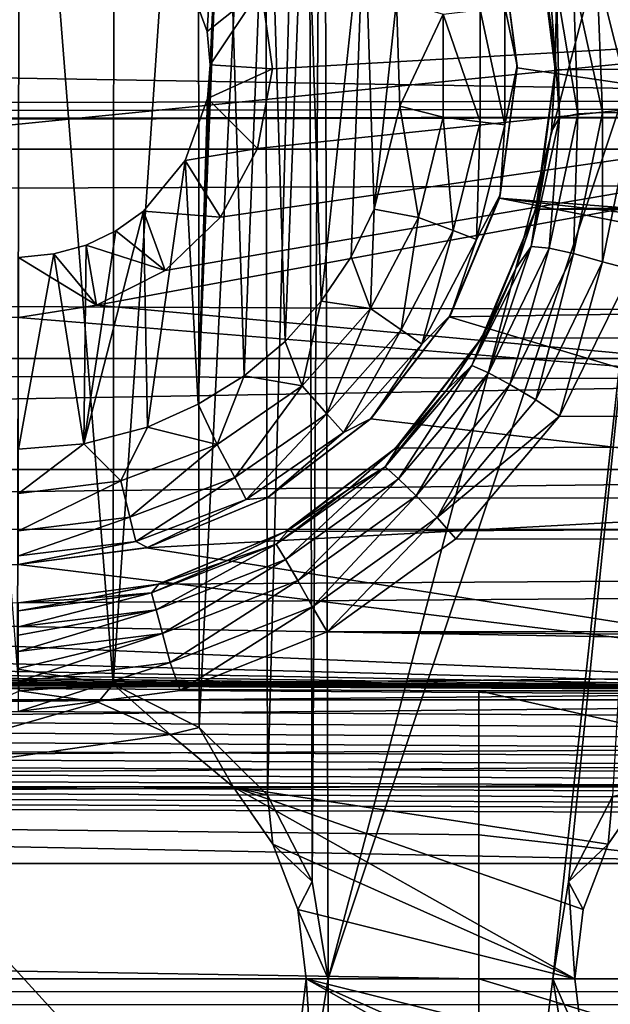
# Model space of a CAD drawing. Header units: metres. Extents: x -95 to 103, y -12 to 12.
# Tile 381 of 520: x -19.2 to -17.66, y -0.07 to 2.5. Entities that reach past the tile are written whole.
import ezdxf

# ---------------------------------------------------------------- set-up
doc = ezdxf.new("R2010")
doc.units = ezdxf.units.M
doc.layers.add('solid_P74500', color=7, linetype='CONTINUOUS')
doc.layers.add('solid_P74500_01', color=7, linetype='CONTINUOUS')

msp = doc.modelspace()

# ---------------------------------------------------------------- linework, layer by layer
at = {"layer": 'solid_P74500'}
for points in [[(-16.743658, 6.244919, -1.8), (-18.393276, 0, -1.8), (-18.405056, 4.65, -1.8)], [(-16.743658, 6.244919, -1.8), (-17.524773, 2.597686, -1.8), (-18.393276, 0, -1.8)], [(-18.434315, 0.253508, -1.8), (-18.445156, 4.401396, -1.8), (-18.405056, 4.65, -1.8)], [(-18.393276, 0, -1.8), (-18.434315, 0.253508, -1.8), (-18.405056, 4.65, -1.8)], [(-18.550743, 0.477996, -1.8), (-18.55798, 4.181844, -1.8), (-18.445156, 4.401396, -1.8)], [(-18.434315, 0.253508, -1.8), (-18.550743, 0.477996, -1.8), (-18.445156, 4.401396, -1.8)], [(-18.729462, 0.654936, -1.8), (-18.731745, 4.007948, -1.8), (-18.55798, 4.181844, -1.8)], [(-18.550743, 0.477996, -1.8), (-18.729462, 0.654936, -1.8), (-18.55798, 4.181844, -1.8)], [(-18.953402, 0.767877, -1.8), (-18.950832, 3.895406, -1.8), (-18.731745, 4.007948, -1.8)], [(-18.729462, 0.654936, -1.8), (-18.953402, 0.767877, -1.8), (-18.731745, 4.007948, -1.8)], [(-19.203154, 0.806697, -1.8), (-19.442997, 3.893337, -1.8), (-19.196892, 3.855084, -1.8)], [(-18.953402, 0.767877, -1.8), (-19.196892, 3.855084, -1.8), (-18.950832, 3.895406, -1.8)], [(-18.953402, 0.767877, -1.8), (-19.203154, 0.806697, -1.8), (-19.196892, 3.855084, -1.8)], [(-8.2, 2.162539, 9.147798), (-90.699997, 2.162539, 9.147798), (-90.699997, 3.55, 8.703878)], [(-16.67, 3.05, 8.891428), (-8.2, 2.162539, 9.147798), (-90.699997, 3.55, 8.703878)], [(-16.950249, 3.457469, 2), (-22.322382, 2.252624, 2), (-22.454512, 1.91126, 2)], [(-21.049751, 2.042531, 2), (-16.950249, 3.457469, 2), (-22.454512, 1.91126, 2)], [(-16.950249, 3.457469, 2), (-22.111977, 2.551388, 2), (-22.322382, 2.252624, 2)], [(-21.049751, 2.042531, 2), (-16.950249, 2.452482, 2), (-16.950249, 3.457469, 2)], [(-18.077389, 3.035549, -9.423113), (-13, 3.260108, -9.347817), (-13, 1.65327, -9.760979)], [(-18.663015, 3.223215, -13), (-18.708231, 2.469405, -13), (-18.767344, 2.63014, -13)], [(-18.663015, 3.223215, -13), (-18.731501, 1.497416, -13), (-18.70072, 2.382048, -13)], [(-18.663015, 3.223215, -13), (-18.611973, 1.571459, -13), (-18.731501, 1.497416, -13)], [(-18.663015, 3.223215, -13), (-18.70072, 2.382048, -13), (-18.708231, 2.469405, -13)], [(-18.663015, 3.223215, -13), (-18.550756, 3.140564, -13), (-18.611973, 1.571459, -13)], [(-18.550756, 3.140564, -13), (-18.505365, 1.660704, -13), (-18.611973, 1.571459, -13)], [(-18.550756, 3.140564, -13), (-18.451893, 3.04319, -13), (-18.505365, 1.660704, -13)], [(89.300003, 2.55, 12.237136), (-94.018356, 3.057308, 12.120349), (-94.018356, 2.100752, 12.322209)], [(-18.451893, 3.04319, -13), (-18.411119, 1.76597, -13), (-18.505365, 1.660704, -13)], [(-18.451893, 3.04319, -13), (-18.298901, 2.813346, -13), (-18.411119, 1.76597, -13)], [(-17.944427, 2.716955, -9.52008), (-18.077389, 3.035549, -9.423113), (-13, 1.65327, -9.760979)], [(-90.699997, 2.917726, 11.123708), (89.300003, 2.45, 11.235991), (-92.5, 1.797969, 11.358385)], [(-90.699997, 1.617044, 10.880484), (-13, 1.617046, 10.880494), (-13, 2.910733, 10.607904)], [(-90.699997, 1.617044, 10.880484), (-13, 2.910733, 10.607904), (-90.699997, 2.910733, 10.607904)], [(-18.298901, 2.813346, -13), (-18.33312, 1.881509, -13), (-18.411119, 1.76597, -13)], [(-18.298901, 2.813346, -13), (-18.272678, 2.00642, -13), (-18.33312, 1.881509, -13)], [(-18.298901, 2.813346, -13), (-18.214642, 2.550327, -13), (-18.272678, 2.00642, -13)], [(-17.800093, 2.396032, -11.96127), (-17.80077, 2.369275, -11.25329), (-17.846212, 2.735547, -11.169906)], [(-17.800093, 2.396032, -11.96127), (-17.846212, 2.735547, -11.169906), (-17.814806, 2.58307, -11.913528)], [(-17.900013, 2.374377, -9.610716), (-17.944427, 2.716955, -9.52008), (-13, 1.65327, -9.760979)], [(-17.944296, 2.716465, -12.7), (-17.944427, 2.716955, -9.52008), (-17.900013, 2.374377, -9.610716)], [(-17.944296, 2.716465, -12.7), (-17.900013, 2.374377, -9.610716), (-17.9, 2.38, -12.7)], [(-17.944296, 2.716465, -12.7), (-17.9, 2.38, -12.7), (-17.932058, 2.533956, -12.814588)], [(-17.692802, 2.628927, -12.159114), (-17.616049, 2.64741, -12.197927), (-17.598627, 2.256756, -12.280824)], [(-18.767344, 2.63014, -13), (-18.708231, 2.469405, -13), (-18.567865, 2.582519, -8.307863)], [(-17.692802, 2.628927, -12.159114), (-17.677441, 2.258194, -12.241754), (-17.754227, 2.607949, -12.099682)], [(-17.692802, 2.628927, -12.159114), (-17.598627, 2.256756, -12.280824), (-17.677441, 2.258194, -12.241754)], [(-18.996643, 1.756095, -8.520923), (-14.325, 1.327031, -8.597901), (-14.325, 2.613256, -8.297881)], [(-18.817497, 1.845929, -8.501914), (-18.996643, 1.756095, -8.520923), (-14.325, 2.613256, -8.297881)], [(-18.673595, 1.985125, -8.470494), (-18.817497, 1.845929, -8.501914), (-14.325, 2.613256, -8.297881)], [(-18.577015, 2.164172, -8.426527), (-18.673595, 1.985125, -8.470494), (-14.325, 2.613256, -8.297881)], [(-18.538473, 2.371784, -8.370462), (-18.577015, 2.164172, -8.426527), (-14.325, 2.613256, -8.297881)], [(-18.567865, 2.582519, -8.307863), (-18.538473, 2.371784, -8.370462), (-14.325, 2.613256, -8.297881)], [(-18.393276, 0, -1.8), (-17.524773, 2.597686, -1.8), (-17.806725, 0, -1.8)], [(-17.524773, 2.597686, -1.8), (-17.534908, 2.5, -1.8), (-17.806725, 0, -1.8)], [(-17.754227, 2.607949, -12.099682), (-17.741875, 2.254269, -12.181929), (-17.797775, 2.584173, -12.016713)], [(-17.677441, 2.258194, -12.241754), (-17.741875, 2.254269, -12.181929), (-17.754227, 2.607949, -12.099682)], [(-18.708231, 2.469405, -13), (-18.70072, 2.382048, -13), (-18.567865, 2.582519, -8.307863)], [(-18.70072, 2.382048, -13), (-18.538473, 2.371784, -8.370462), (-18.567865, 2.582519, -8.307863)], [(-17.797775, 2.584173, -12.016713), (-17.800093, 2.396032, -11.96127), (-17.814806, 2.58307, -11.913528)], [(-17.797775, 2.584173, -12.016713), (-17.789515, 2.244179, -12.098412), (-17.800093, 2.396032, -11.96127)], [(-17.741875, 2.254269, -12.181929), (-17.789515, 2.244179, -12.098412), (-17.797775, 2.584173, -12.016713)], [(89.300003, 2.500021, 12.247444), (89.300003, 2.55, 12.237136), (-94.018356, 2.100752, 12.322209)], [(-18.214642, 2.550327, -13), (-18.205721, 2.274285, -13), (-18.272678, 2.00642, -13)], [(-18.093323, 2.514375, -12.977164), (-18.205721, 2.274285, -13), (-18.214642, 2.550327, -13)], [(-17.996624, 2.526116, -12.912048), (-17.996624, 2.233884, -12.912048), (-18.093323, 2.514375, -12.977164)], [(-17.932058, 2.533956, -12.814588), (-17.932058, 2.226044, -12.814588), (-17.996624, 2.526116, -12.912048)], [(-17.932058, 2.226044, -12.814588), (-17.996624, 2.233884, -12.912048), (-17.996624, 2.526116, -12.912048)], [(-17.9, 2.38, -12.7), (-17.932058, 2.226044, -12.814588), (-17.932058, 2.533956, -12.814588)], [(89.300003, 2.45, 12.257548), (89.300003, 2.500021, 12.247444), (-94.018356, 2.100752, 12.322209)], [(-18.093323, 2.514375, -12.977164), (-18.093323, 2.245625, -12.977164), (-18.205721, 2.274285, -13)], [(-17.996624, 2.233884, -12.912048), (-18.093323, 2.245625, -12.977164), (-18.093323, 2.514375, -12.977164)], [(-17.534908, 2.5, -1.8), (-17.766031, 0.252288, -1.8), (-17.806725, 0, -1.8)], [(-17.534908, 2.5, -1.8), (-17.651535, 0.475095, -1.8), (-17.766031, 0.252288, -1.8)], [(92.5, 2.45, 12.257548), (89.300003, 2.45, 12.257548), (-94.018356, 2.100752, 12.322209)], [(92.5, 1.230983, 12.439234), (92.5, 2.45, 12.257548), (-94.018356, 2.100752, 12.322209)], [(-16.950249, 2.452482, 0.5), (-21.049751, 2.042531, 0.5), (-16.950249, -2.452482, 0.5)], [(-21.049751, 2.042531, 2), (-21.049751, 2.042531, 0.5), (-16.950249, 2.452482, 0.5)], [(-21.049751, 2.042531, 2), (-16.950249, 2.452482, 0.5), (-16.950249, 2.452482, 2)], [(-17.789515, 2.244179, -12.098412), (-17.810453, 2.209238, -12.004983), (-17.800093, 2.396032, -11.96127)], [(-17.810453, 2.209238, -12.004983), (-17.80077, 2.369275, -11.25329), (-17.800093, 2.396032, -11.96127)], [(-18.731501, 1.497416, -13), (-18.707512, 2.29461, -13), (-18.70072, 2.382048, -13)], [(-18.70072, 2.382048, -13), (-18.707512, 2.29461, -13), (-18.538473, 2.371784, -8.370462)], [(-18.707512, 2.29461, -13), (-18.577015, 2.164172, -8.426527), (-18.538473, 2.371784, -8.370462)], [(-17.946585, 2.035108, -9.688406), (-17.900013, 2.374377, -9.610716), (-13, 1.65327, -9.760979)], [(-17.944296, 2.043535, -12.7), (-17.900013, 2.374377, -9.610716), (-17.946585, 2.035108, -9.688406)], [(-17.9, 2.38, -12.7), (-17.900013, 2.374377, -9.610716), (-17.944296, 2.043535, -12.7)], [(-17.9, 2.38, -12.7), (-17.944296, 2.043535, -12.7), (-17.932058, 2.226044, -12.814588)], [(-17.845125, 2.027416, -12.042666), (-17.851046, 2.005872, -11.323713), (-17.80077, 2.369275, -11.25329)], [(-17.845125, 2.027416, -12.042666), (-17.80077, 2.369275, -11.25329), (-17.810453, 2.209238, -12.004983)], [(-18.707512, 2.29461, -13), (-18.765335, 2.133235, -13), (-18.577015, 2.164172, -8.426527)], [(-18.731501, 1.497416, -13), (-18.765335, 2.133235, -13), (-18.707512, 2.29461, -13)], [(-18.157639, 1.984685, -12.977164), (-18.272678, 2.00642, -13), (-18.205721, 2.274285, -13)], [(-18.093323, 2.245625, -12.977164), (-18.157639, 1.984685, -12.977164), (-18.205721, 2.274285, -13)], [(-18.066559, 1.950143, -12.912048), (-18.157639, 1.984685, -12.977164), (-18.093323, 2.245625, -12.977164)], [(-17.996624, 2.233884, -12.912048), (-18.066559, 1.950143, -12.912048), (-18.093323, 2.245625, -12.977164)], [(-18.005747, 1.92708, -12.814588), (-18.066559, 1.950143, -12.912048), (-17.996624, 2.233884, -12.912048)], [(-17.932058, 2.226044, -12.814588), (-18.005747, 1.92708, -12.814588), (-17.996624, 2.233884, -12.912048)], [(-17.816267, 1.903966, -12.24896), (-17.863764, 1.908708, -12.164896), (-17.789515, 2.244179, -12.098412)], [(-17.789515, 2.244179, -12.098412), (-17.863764, 1.908708, -12.164896), (-17.810453, 2.209238, -12.004983)], [(-17.753593, 1.89015, -12.309177), (-17.816267, 1.903966, -12.24896), (-17.741875, 2.254269, -12.181929)], [(-17.741875, 2.254269, -12.181929), (-17.816267, 1.903966, -12.24896), (-17.789515, 2.244179, -12.098412)], [(-17.677441, 2.258194, -12.241754), (-17.753593, 1.89015, -12.309177), (-17.741875, 2.254269, -12.181929)], [(-17.677441, 2.258194, -12.241754), (-17.677938, 1.868499, -12.348504), (-17.753593, 1.89015, -12.309177)], [(-17.677441, 2.258194, -12.241754), (-17.598627, 2.256756, -12.280824), (-17.677938, 1.868499, -12.348504)], [(-17.677938, 1.868499, -12.348504), (-17.598627, 2.256756, -12.280824), (-17.600763, 1.848754, -12.362529)], [(-17.944296, 2.043535, -12.7), (-18.005747, 1.92708, -12.814588), (-17.932058, 2.226044, -12.814588)], [(-17.863764, 1.908708, -12.164896), (-17.845125, 2.027416, -12.042666), (-17.810453, 2.209238, -12.004983)], [(-8.2, 0.726812, 9.37156), (-90.699997, 0.726812, 9.37156), (-90.699997, 2.162539, 9.147798)], [(-8.2, 0.726812, 9.37156), (-90.699997, 2.162539, 9.147798), (-8.2, 2.162539, 9.147798)], [(-18.765335, 2.133235, -13), (-18.673595, 1.985125, -8.470494), (-18.577015, 2.164172, -8.426527)], [(-18.765335, 2.133235, -13), (-18.874678, 2.000879, -13), (-18.673595, 1.985125, -8.470494)], [(-18.864315, 1.438026, -13), (-18.874678, 2.000879, -13), (-18.765335, 2.133235, -13)], [(-18.731501, 1.497416, -13), (-18.864315, 1.438026, -13), (-18.765335, 2.133235, -13)], [(92.5, 1.230983, 12.439234), (-94.018356, 2.100752, 12.322209), (-94.018356, 1.131346, 12.448697)], [(-21.049751, 2.042531, 0.5), (-21.049751, -2.042531, 0.5), (-16.950249, -2.452482, 0.5)], [(-16.5, 1.75, -9.744102), (-18.076982, 1.725148, -9.748512), (-17.946585, 2.035108, -9.688406)], [(-18.074167, 1.73, -12.7), (-17.946585, 2.035108, -9.688406), (-18.076982, 1.725148, -9.748512)], [(-17.944296, 2.043535, -12.7), (-17.946585, 2.035108, -9.688406), (-18.074167, 1.73, -12.7)], [(-17.944296, 2.043535, -12.7), (-18.074167, 1.73, -12.7), (-18.005747, 1.92708, -12.814588)], [(-15.499966, 1.749926, -9.744112), (-17.946585, 2.035108, -9.688406), (-13, 1.65327, -9.760979)], [(-15.499966, 1.749926, -9.744112), (-16.5, 1.75, -9.744102), (-17.946585, 2.035108, -9.688406)], [(-18.282534, 1.746719, -12.977164), (-18.33312, 1.881509, -13), (-18.272678, 2.00642, -13)], [(-18.157639, 1.984685, -12.977164), (-18.282534, 1.746719, -12.977164), (-18.272678, 2.00642, -13)], [(-17.982855, 1.688223, -12.102405), (-17.993353, 1.6701, -11.378082), (-17.851046, 2.005872, -11.323713)], [(-17.982855, 1.688223, -12.102405), (-17.851046, 2.005872, -11.323713), (-17.902889, 1.853215, -12.075004)], [(-17.863764, 1.908708, -12.164896), (-17.902889, 1.853215, -12.075004), (-17.845125, 2.027416, -12.042666)], [(-17.902889, 1.853215, -12.075004), (-17.851046, 2.005872, -11.323713), (-17.845125, 2.027416, -12.042666)], [(-19.029669, 1.394617, -13), (-18.946199, 1.949256, -13), (-18.874678, 2.000879, -13)], [(-18.864315, 1.438026, -13), (-19.029669, 1.394617, -13), (-18.874678, 2.000879, -13)], [(-18.874678, 2.000879, -13), (-18.946199, 1.949256, -13), (-18.817497, 1.845929, -8.501914)], [(-18.874678, 2.000879, -13), (-18.817497, 1.845929, -8.501914), (-18.673595, 1.985125, -8.470494)], [(-18.202366, 1.691383, -12.912048), (-18.282534, 1.746719, -12.977164), (-18.157639, 1.984685, -12.977164)], [(-18.066559, 1.950143, -12.912048), (-18.202366, 1.691383, -12.912048), (-18.157639, 1.984685, -12.977164)], [(-19.029669, 1.394617, -13), (-19.023687, 1.912484, -13), (-18.946199, 1.949256, -13)], [(-18.946199, 1.949256, -13), (-19.023687, 1.912484, -13), (-18.817497, 1.845929, -8.501914)], [(-18.14884, 1.654437, -12.814588), (-18.202366, 1.691383, -12.912048), (-18.066559, 1.950143, -12.912048)], [(-18.005747, 1.92708, -12.814588), (-18.14884, 1.654437, -12.814588), (-18.066559, 1.950143, -12.912048)], [(-18.074167, 1.73, -12.7), (-18.14884, 1.654437, -12.814588), (-18.005747, 1.92708, -12.814588)], [(-19.023687, 1.912484, -13), (-19.108171, 1.889518, -13), (-18.996643, 1.756095, -8.520923)], [(-19.029669, 1.394617, -13), (-19.108171, 1.889518, -13), (-19.023687, 1.912484, -13)], [(-19.023687, 1.912484, -13), (-18.996643, 1.756095, -8.520923), (-18.817497, 1.845929, -8.501914)], [(-17.974976, 1.579811, -12.298806), (-18.018017, 1.598689, -12.214326), (-17.863764, 1.908708, -12.164896)], [(-17.863764, 1.908708, -12.164896), (-18.018017, 1.598689, -12.214326), (-17.902889, 1.853215, -12.075004)], [(-17.816267, 1.903966, -12.24896), (-17.974976, 1.579811, -12.298806), (-17.863764, 1.908708, -12.164896)], [(-17.918827, 1.549303, -12.359322), (-17.974976, 1.579811, -12.298806), (-17.816267, 1.903966, -12.24896)], [(-17.753593, 1.89015, -12.309177), (-17.918827, 1.549303, -12.359322), (-17.816267, 1.903966, -12.24896)], [(-19.108171, 1.889518, -13), (-19.200001, 1.88, -13), (-18.996643, 1.756095, -8.520923)], [(-19.200001, 1.38, -13), (-19.200001, 1.88, -13), (-19.108171, 1.889518, -13)], [(-19.029669, 1.394617, -13), (-19.200001, 1.38, -13), (-19.108171, 1.889518, -13)], [(-19.200001, 1.88, -13), (-19.200001, 1.723817, -8.527512), (-18.996643, 1.756095, -8.520923)], [(-18.282534, 1.746719, -12.977164), (-18.411119, 1.76597, -13), (-18.33312, 1.881509, -13)], [(-17.753593, 1.89015, -12.309177), (-17.851477, 1.508794, -12.398843), (-17.918827, 1.549303, -12.359322)], [(-17.753593, 1.89015, -12.309177), (-17.677938, 1.868499, -12.348504), (-17.851477, 1.508794, -12.398843)], [(-18.018017, 1.598689, -12.214326), (-17.982855, 1.688223, -12.102405), (-17.902889, 1.853215, -12.075004)], [(-17.851477, 1.508794, -12.398843), (-17.677938, 1.868499, -12.348504), (-17.789724, 1.466333, -12.413697)], [(-17.677938, 1.868499, -12.348504), (-17.600763, 1.848754, -12.362529), (-17.789724, 1.466333, -12.413697)], [(-92.5, 1.797969, 11.358385), (-17, 0.3, 11.496086), (-90.699997, 0.3, 11.496086)], [(-92.5, 1.797969, 11.358385), (89.300003, 1.232091, 11.4338), (-17, 0.3, 11.496086)], [(-18.996643, 1.756095, -8.520923), (-19.200001, 1.723817, -8.527512), (-14.325, 1.327031, -8.597901)], [(-18.460747, 1.545556, -12.977164), (-18.505365, 1.660704, -13), (-18.411119, 1.76597, -13)], [(-18.282534, 1.746719, -12.977164), (-18.460747, 1.545556, -12.977164), (-18.411119, 1.76597, -13)], [(-18.396152, 1.472644, -12.912048), (-18.460747, 1.545556, -12.977164), (-18.282534, 1.746719, -12.977164)], [(-18.202366, 1.691383, -12.912048), (-18.396152, 1.472644, -12.912048), (-18.282534, 1.746719, -12.977164)], [(-16.5, 1.75, -9.744102), (-16.5, 1.251627, -9.820561), (-18.076982, 1.725148, -9.748512)], [(-19.200001, 1.723817, -8.527512), (-85.675003, 1.326951, -8.597916), (-14.325, 1.327031, -8.597901)], [(-16.5, 1.251627, -9.820561), (-18.282133, 1.459392, -9.79173), (-18.076982, 1.725148, -9.748512)], [(-18.280762, 1.460761, -12.7), (-18.076982, 1.725148, -9.748512), (-18.282133, 1.459392, -9.79173)], [(-18.074167, 1.73, -12.7), (-18.076982, 1.725148, -9.748512), (-18.280762, 1.460761, -12.7)], [(-18.074167, 1.73, -12.7), (-18.280762, 1.460761, -12.7), (-18.14884, 1.654437, -12.814588)], [(-18.353024, 1.423962, -12.814588), (-18.396152, 1.472644, -12.912048), (-18.202366, 1.691383, -12.912048)], [(-18.14884, 1.654437, -12.814588), (-18.353024, 1.423962, -12.814588), (-18.202366, 1.691383, -12.912048)], [(-18.204075, 1.396062, -12.142079), (-18.217285, 1.38336, -11.416493), (-17.993353, 1.6701, -11.378082)], [(-18.204075, 1.396062, -12.142079), (-17.993353, 1.6701, -11.378082), (-18.083858, 1.534879, -12.124618)], [(-18.018017, 1.598689, -12.214326), (-18.083858, 1.534879, -12.124618), (-17.982855, 1.688223, -12.102405)], [(-18.083858, 1.534879, -12.124618), (-17.993353, 1.6701, -11.378082), (-17.982855, 1.688223, -12.102405)], [(-18.460747, 1.545556, -12.977164), (-18.611973, 1.571459, -13), (-18.505365, 1.660704, -13)], [(-18.280762, 1.460761, -12.7), (-18.353024, 1.423962, -12.814588), (-18.14884, 1.654437, -12.814588)], [(-90.699997, 0.3, 10.995909), (-13, 0.3, 10.995909), (-13, 1.617046, 10.880494)], [(-90.699997, 1.617044, 10.880484), (-90.699997, 0.3, 10.995909), (-13, 1.617046, 10.880494)], [(-18.209122, 1.303384, -12.332254), (-18.244076, 1.334146, -12.24753), (-18.018017, 1.598689, -12.214326)], [(-18.018017, 1.598689, -12.214326), (-18.244076, 1.334146, -12.24753), (-18.083858, 1.534879, -12.124618)], [(-17.974976, 1.579811, -12.298806), (-18.209122, 1.303384, -12.332254), (-18.018017, 1.598689, -12.214326)], [(-18.681925, 1.392889, -12.977164), (-18.731501, 1.497416, -13), (-18.611973, 1.571459, -13)], [(-18.460747, 1.545556, -12.977164), (-18.681925, 1.392889, -12.977164), (-18.611973, 1.571459, -13)], [(-18.16361, 1.258754, -12.392944), (-18.209122, 1.303384, -12.332254), (-17.974976, 1.579811, -12.298806)], [(-17.918827, 1.549303, -12.359322), (-18.16361, 1.258754, -12.392944), (-17.974976, 1.579811, -12.298806)], [(-18.636656, 1.306637, -12.912048), (-18.681925, 1.392889, -12.977164), (-18.460747, 1.545556, -12.977164)], [(-18.396152, 1.472644, -12.912048), (-18.636656, 1.306637, -12.912048), (-18.460747, 1.545556, -12.977164)], [(-17.918827, 1.549303, -12.359322), (-18.109079, 1.202228, -12.43258), (-18.16361, 1.258754, -12.392944)], [(-17.918827, 1.549303, -12.359322), (-17.851477, 1.508794, -12.398843), (-18.109079, 1.202228, -12.43258)], [(-18.244076, 1.334146, -12.24753), (-18.204075, 1.396062, -12.142079), (-18.083858, 1.534879, -12.124618)], [(-18.681925, 1.392889, -12.977164), (-18.864315, 1.438026, -13), (-18.731501, 1.497416, -13)], [(-18.109079, 1.202228, -12.43258), (-17.851477, 1.508794, -12.398843), (-17.789724, 1.466333, -12.413697)], [(-18.60643, 1.249048, -12.814588), (-18.636656, 1.306637, -12.912048), (-18.396152, 1.472644, -12.912048)], [(-18.353024, 1.423962, -12.814588), (-18.60643, 1.249048, -12.814588), (-18.396152, 1.472644, -12.912048)], [(-18.109079, 1.202228, -12.43258), (-17.789724, 1.466333, -12.413697), (-18.060301, 1.146616, -12.4473)], [(-18.93321, 1.297589, -12.977164), (-19.029669, 1.394617, -13), (-18.864315, 1.438026, -13)], [(-18.681925, 1.392889, -12.977164), (-18.93321, 1.297589, -12.977164), (-18.864315, 1.438026, -13)], [(-16.5, 1.251627, -9.820561), (-18.551857, 1.253097, -9.82034), (-18.282133, 1.459392, -9.79173)], [(-18.549999, 1.254167, -12.7), (-18.282133, 1.459392, -9.79173), (-18.551857, 1.253097, -9.82034)], [(-18.280762, 1.460761, -12.7), (-18.282133, 1.459392, -9.79173), (-18.549999, 1.254167, -12.7)], [(-18.280762, 1.460761, -12.7), (-18.549999, 1.254167, -12.7), (-18.353024, 1.423962, -12.814588)], [(-18.549999, 1.254167, -12.7), (-18.60643, 1.249048, -12.814588), (-18.353024, 1.423962, -12.814588)], [(-19.200001, 1.265195, -12.977164), (-19.200001, 1.38, -13), (-19.029669, 1.394617, -13)], [(-18.93321, 1.297589, -12.977164), (-19.200001, 1.265195, -12.977164), (-19.029669, 1.394617, -13)], [(-18.909899, 1.203009, -12.912048), (-18.93321, 1.297589, -12.977164), (-18.681925, 1.392889, -12.977164)], [(-18.636656, 1.306637, -12.912048), (-18.909899, 1.203009, -12.912048), (-18.681925, 1.392889, -12.977164)], [(-18.244076, 1.334146, -12.24753), (-18.341702, 1.27396, -12.155999), (-18.204075, 1.396062, -12.142079)], [(-18.341702, 1.27396, -12.155999), (-18.217285, 1.38336, -11.416493), (-18.204075, 1.396062, -12.142079)], [(-18.494486, 1.170764, -12.165951), (-18.50429, 1.165409, -11.440796), (-18.217285, 1.38336, -11.416493)], [(-18.494486, 1.170764, -12.165951), (-18.217285, 1.38336, -11.416493), (-18.341702, 1.27396, -12.155999)], [(-85, 0.5, -8.68562), (-14.325, 1.327031, -8.597901), (-85.675003, 1.326951, -8.597916)], [(-85, 0.5, -8.68562), (-15, 0.5, -8.68562), (-14.325, 1.327031, -8.597901)], [(-18.504086, 1.092943, -12.352169), (-18.528473, 1.132365, -12.267332), (-18.244076, 1.334146, -12.24753)], [(-18.244076, 1.334146, -12.24753), (-18.528473, 1.132365, -12.267332), (-18.341702, 1.27396, -12.155999)], [(-18.209122, 1.303384, -12.332254), (-18.504086, 1.092943, -12.352169), (-18.244076, 1.334146, -12.24753)], [(-19.200001, 1.167785, -12.912048), (-19.200001, 1.265195, -12.977164), (-18.93321, 1.297589, -12.977164)], [(-18.909899, 1.203009, -12.912048), (-19.200001, 1.167785, -12.912048), (-18.93321, 1.297589, -12.977164)], [(-18.894333, 1.139861, -12.814588), (-18.909899, 1.203009, -12.912048), (-18.636656, 1.306637, -12.912048)], [(-18.60643, 1.249048, -12.814588), (-18.894333, 1.139861, -12.814588), (-18.636656, 1.306637, -12.912048)], [(-18.472231, 1.037824, -12.412939), (-18.504086, 1.092943, -12.352169), (-18.209122, 1.303384, -12.332254)], [(-18.16361, 1.258754, -12.392944), (-18.472231, 1.037824, -12.412939), (-18.209122, 1.303384, -12.332254)], [(-18.528473, 1.132365, -12.267332), (-18.494486, 1.170764, -12.165951), (-18.341702, 1.27396, -12.155999)], [(-18.16361, 1.258754, -12.392944), (-18.433994, 0.96925, -12.452627), (-18.472231, 1.037824, -12.412939)], [(-18.16361, 1.258754, -12.392944), (-18.109079, 1.202228, -12.43258), (-18.433994, 0.96925, -12.452627)], [(-18.863535, 1.124296, -12.7), (-18.894333, 1.139861, -12.814588), (-18.60643, 1.249048, -12.814588)], [(-16.5, 1.251627, -9.820561), (-18.866293, 1.123561, -9.836241), (-18.551857, 1.253097, -9.82034)], [(-18.863535, 1.124296, -12.7), (-18.551857, 1.253097, -9.82034), (-18.866293, 1.123561, -9.836241)], [(-16.5, 1.251627, -9.820561), (-16.5, 0.749966, -9.871553), (-18.866293, 1.123561, -9.836241)], [(-18.549999, 1.254167, -12.7), (-18.551857, 1.253097, -9.82034), (-18.863535, 1.124296, -12.7)], [(-18.549999, 1.254167, -12.7), (-18.863535, 1.124296, -12.7), (-18.60643, 1.249048, -12.814588)], [(92.5, 1.230983, 12.439234), (-94.018356, 0.077512, 12.49976), (-94.018356, 0, 12.5)], [(89.300003, 0, 12.5), (92.5, 1.230983, 12.439234), (-94.018356, 0, 12.5)], [(92.5, 1.230983, 12.439234), (-94.018356, 0.155021, 12.499039), (-94.018356, 0.077512, 12.49976)], [(92.5, 1.230983, 12.439234), (-94.018356, 1.131346, 12.448697), (-94.018356, 0.155021, 12.499039)], [(-19.200001, 1.102746, -12.814588), (-19.200001, 1.167785, -12.912048), (-18.909899, 1.203009, -12.912048)], [(-18.894333, 1.139861, -12.814588), (-19.200001, 1.102746, -12.814588), (-18.909899, 1.203009, -12.912048)], [(-18.433994, 0.96925, -12.452627), (-18.109079, 1.202228, -12.43258), (-18.395266, 0.904334, -12.467244)], [(-18.109079, 1.202228, -12.43258), (-18.060301, 1.146616, -12.4473), (-18.395266, 0.904334, -12.467244)], [(-18.834366, 1.028589, -12.177907), (-18.836571, 1.028294, -11.453935), (-18.50429, 1.165409, -11.440796)], [(-18.834366, 1.028589, -12.177907), (-18.50429, 1.165409, -11.440796), (-18.659697, 1.088462, -12.172873)], [(-18.528473, 1.132365, -12.267332), (-18.659697, 1.088462, -12.172873), (-18.494486, 1.170764, -12.165951)], [(-18.659697, 1.088462, -12.172873), (-18.50429, 1.165409, -11.440796), (-18.494486, 1.170764, -12.165951)], [(-19.200001, 1.08, -12.7), (-19.200001, 1.102746, -12.814588), (-18.894333, 1.139861, -12.814588)], [(-18.863535, 1.124296, -12.7), (-19.200001, 1.08, -12.7), (-18.894333, 1.139861, -12.814588)], [(-18.841127, 0.961529, -12.362223), (-18.8536, 1.006104, -12.277341), (-18.528473, 1.132365, -12.267332)], [(-18.528473, 1.132365, -12.267332), (-18.8536, 1.006104, -12.277341), (-18.659697, 1.088462, -12.172873)], [(-18.504086, 1.092943, -12.352169), (-18.841127, 0.961529, -12.362223), (-18.528473, 1.132365, -12.267332)], [(-18.863535, 1.124296, -12.7), (-18.866293, 1.123561, -9.836241), (-19.200001, 1.08, -9.840915)], [(-18.863535, 1.124296, -12.7), (-19.200001, 1.08, -9.840915), (-19.200001, 1.08, -12.7)], [(-16.5, 0.749966, -9.871553), (-19.200001, 1.08, -9.840915), (-18.866293, 1.123561, -9.836241)], [(-18, 0, -9.9), (-87, 0, -9.9), (-84.199997, 1.08, -9.840915)], [(-16.5, 0.749966, -9.871553), (-84.199997, 1.08, -9.840915), (-79.199997, 1.08, -9.840915)], [(-18, 0.37527, -9.892885), (-18, 0, -9.9), (-84.199997, 1.08, -9.840915)], [(-18, 0.75, -9.871551), (-18, 0.37527, -9.892885), (-84.199997, 1.08, -9.840915)], [(-16.5, 0.749966, -9.871553), (-18, 0.75, -9.871551), (-84.199997, 1.08, -9.840915)], [(-16.5, 0.749966, -9.871553), (-79.199997, 1.08, -9.840915), (-74.199997, 1.08, -9.840915)], [(-16.5, 0.749966, -9.871553), (-74.199997, 1.08, -9.840915), (-69.199997, 1.08, -9.840915)], [(-16.5, 0.749966, -9.871553), (-69.199997, 1.08, -9.840915), (-64.199997, 1.08, -9.840915)], [(-16.5, 0.749966, -9.871553), (-64.199997, 1.08, -9.840915), (-59.200001, 1.08, -9.840915)], [(-16.5, 0.749966, -9.871553), (-59.200001, 1.08, -9.840915), (-54.200001, 1.08, -9.840915)], [(-16.5, 0.749966, -9.871553), (-54.200001, 1.08, -9.840915), (-49.200001, 1.08, -9.840915)], [(-16.5, 0.749966, -9.871553), (-49.200001, 1.08, -9.840915), (-44.200001, 1.08, -9.840915)], [(-16.5, 0.749966, -9.871553), (-44.200001, 1.08, -9.840915), (-39.200001, 1.08, -9.840915)], [(-16.5, 0.749966, -9.871553), (-39.200001, 1.08, -9.840915), (-34.200001, 1.08, -9.840915)], [(-16.5, 0.749966, -9.871553), (-34.200001, 1.08, -9.840915), (-29.200001, 1.08, -9.840915)], [(-16.5, 0.749966, -9.871553), (-29.200001, 1.08, -9.840915), (-24.200001, 1.08, -9.840915)], [(-16.5, 0.749966, -9.871553), (-24.200001, 1.08, -9.840915), (-19.200001, 1.08, -9.840915)], [(-18.8536, 1.006104, -12.277341), (-18.834366, 1.028589, -12.177907), (-18.659697, 1.088462, -12.172873)], [(-18.824768, 0.900027, -12.423026), (-18.841127, 0.961529, -12.362223), (-18.504086, 1.092943, -12.352169)], [(-18.472231, 1.037824, -12.412939), (-18.824768, 0.900027, -12.423026), (-18.504086, 1.092943, -12.352169)], [(-19.199999, 0.98, -12.181037), (-19.200001, 0.98, -11.458167), (-18.836571, 1.028294, -11.453935)], [(-19.015512, 0.992209, -12.18065), (-19.199999, 0.98, -12.181037), (-18.836571, 1.028294, -11.453935)], [(-18.8536, 1.006104, -12.277341), (-19.015512, 0.992209, -12.18065), (-18.834366, 1.028589, -12.177907)], [(-19.015512, 0.992209, -12.18065), (-18.836571, 1.028294, -11.453935), (-18.834366, 1.028589, -12.177907)], [(-18.472231, 1.037824, -12.412939), (-18.805088, 0.824025, -12.462735), (-18.824768, 0.900027, -12.423026)], [(-18.472231, 1.037824, -12.412939), (-18.433994, 0.96925, -12.452627), (-18.805088, 0.824025, -12.462735)], [(-18.841127, 0.961529, -12.362223), (-19.200001, 0.917587, -12.364206), (-18.8536, 1.006104, -12.277341)], [(-18.8536, 1.006104, -12.277341), (-19.200001, 0.917587, -12.364206), (-19.199999, 0.958736, -12.291951)], [(-18.8536, 1.006104, -12.277341), (-19.199999, 0.958736, -12.291951), (-19.015512, 0.992209, -12.18065)], [(-19.015512, 0.992209, -12.18065), (-19.199999, 0.958736, -12.291951), (-19.199999, 0.98, -12.181037)], [(-18.841127, 0.961529, -12.362223), (-19.200001, 0.895937, -12.389292), (-19.200001, 0.917587, -12.364206)], [(-18.824768, 0.900027, -12.423026), (-19.200001, 0.852716, -12.426329), (-18.841127, 0.961529, -12.362223)], [(-18.841127, 0.961529, -12.362223), (-19.200001, 0.852716, -12.426329), (-19.200001, 0.895937, -12.389292)], [(-18.805088, 0.824025, -12.462735), (-18.433994, 0.96925, -12.452627), (-18.779196, 0.751536, -12.477387)], [(-18.433994, 0.96925, -12.452627), (-18.395266, 0.904334, -12.467244), (-18.779196, 0.751536, -12.477387)], [(-18.824768, 0.900027, -12.423026), (-19.200001, 0.808187, -12.452267), (-19.200001, 0.852716, -12.426329)], [(-18.824768, 0.900027, -12.423026), (-18.805088, 0.824025, -12.462735), (-19.200001, 0.774566, -12.465739)], [(-18.824768, 0.900027, -12.423026), (-19.200001, 0.774566, -12.465739), (-19.200001, 0.808187, -12.452267)], [(-18.805088, 0.824025, -12.462735), (-18.779196, 0.751536, -12.477387), (-19.200001, 0.69672, -12.480568)], [(-18.805088, 0.824025, -12.462735), (-19.200001, 0.69672, -12.480568), (-19.200001, 0.774566, -12.465739)], [(-19.197517, 0.749975, -8.3), (-19.203154, 0.806697, -1.8), (-18.953402, 0.767877, -1.8)], [(-19.197517, 0.749975, -8.3), (-18.992512, 0.720526, -8.3), (-19.759018, 0.5, -8.3)], [(-19.197517, 0.749975, -8.3), (-18.953402, 0.767877, -1.8), (-18.992512, 0.720526, -8.3)], [(-18.992512, 0.720526, -8.3), (-18.953402, 0.767877, -1.8), (-18.805244, 0.636955, -8.3)], [(-18.805244, 0.636955, -8.3), (-18.953402, 0.767877, -1.8), (-18.729462, 0.654936, -1.8)], [(-18, 0.75, -9.670961), (-16.5, 0.749966, -9.871553), (-16.5, 0.750034, -9.670959)], [(-18, 0.75, -9.670961), (-16.5, 0.750034, -9.670959), (-14.683995, -0.000073, -9.699998)], [(-18, 0.375281, -9.692738), (-18, 0.37527, -9.892885), (-18, 0.75, -9.871551)], [(-18, 0.75, -9.670961), (-18, 0.75, -9.871551), (-16.5, 0.749966, -9.871553)], [(-18, 0.375281, -9.692738), (-18, 0.75, -9.871551), (-18, 0.75, -9.670961)], [(-18, 0.375281, -9.692738), (-18, 0.75, -9.670961), (-14.683995, -0.000073, -9.699998)], [(-8.2, -0.726812, 9.37156), (-90.699997, -0.726812, 9.37156), (-90.699997, 0.726812, 9.37156)], [(-8.2, -0.726812, 9.37156), (-90.699997, 0.726812, 9.37156), (-8.2, 0.726812, 9.37156)], [(-18.992512, 0.720526, -8.3), (-18.805244, 0.636955, -8.3), (-19.759018, 0.5, -8.3)], [(-84.200005, 0.69672, -12.480568), (92.5, 0, -12.5), (-94.018356, 0, -12.5)], [(-79.200005, 0.69672, -12.480568), (92.5, 0, -12.5), (-84.200005, 0.69672, -12.480568)], [(-74.200005, 0.69672, -12.480568), (92.5, 0, -12.5), (-79.200005, 0.69672, -12.480568)], [(-69.200005, 0.69672, -12.480568), (92.5, 0, -12.5), (-74.200005, 0.69672, -12.480568)], [(-64.200005, 0.69672, -12.480568), (92.5, 0, -12.5), (-69.200005, 0.69672, -12.480568)], [(-59.200001, 0.69672, -12.480568), (92.5, 0, -12.5), (-64.200005, 0.69672, -12.480568)], [(-54.200001, 0.69672, -12.480568), (92.5, 0, -12.5), (-59.200001, 0.69672, -12.480568)], [(-49.200001, 0.69672, -12.480568), (92.5, 0, -12.5), (-54.200001, 0.69672, -12.480568)], [(-44.200001, 0.69672, -12.480568), (92.5, 0, -12.5), (-49.200001, 0.69672, -12.480568)], [(-39.200001, 0.69672, -12.480568), (92.5, 0, -12.5), (-44.200001, 0.69672, -12.480568)], [(-34.200001, 0.69672, -12.480568), (92.5, 0, -12.5), (-39.200001, 0.69672, -12.480568)], [(-29.200001, 0.69672, -12.480568), (92.5, 0, -12.5), (-34.200001, 0.69672, -12.480568)], [(-24.200001, 0.69672, -12.480568), (92.5, 0, -12.5), (-29.200001, 0.69672, -12.480568)], [(-19.200001, 0.69672, -12.480568), (92.5, 0, -12.5), (-24.200001, 0.69672, -12.480568)], [(-18.805244, 0.636955, -8.3), (-18.729462, 0.654936, -1.8), (-18.640984, 0.5, -8.3)], [(-18.640984, 0.5, -8.3), (-18.729462, 0.654936, -1.8), (-18.550743, 0.477996, -1.8)], [(-18.805244, 0.636955, -8.3), (-18.640984, 0.5, -8.3), (-19.759018, 0.5, -8.3)], [(-15, 0.5, -8.3), (-15, 0.5, -8.68562), (-85, 0.5, -8.68562)], [(-16.440983, 0.5, -8.3), (-85, 0.5, -8.68562), (-17.559017, 0.5, -8.3)], [(-18.640984, 0.5, -8.3), (-17.559017, 0.5, -8.3), (-85, 0.5, -8.68562)], [(-15, 0.5, -8.3), (-85, 0.5, -8.68562), (-16.440983, 0.5, -8.3)], [(-19.759018, 0.5, -8.3), (-18.640984, 0.5, -8.3), (-85, 0.5, -8.68562)], [(-18.640984, 0.5, -8.3), (-18.550743, 0.477996, -1.8), (-18.53702, 0.35065, -8.3)], [(-18.640984, 0.5, -8.3), (-17.662979, 0.35065, -8.3), (-17.559017, 0.5, -8.3)], [(-18.640984, 0.5, -8.3), (-17.75, 0, -8.3), (-17.727922, 0.180628, -8.3)], [(-18.640984, 0.5, -8.3), (-18.53702, 0.35065, -8.3), (-17.75, 0, -8.3)], [(-18.640984, 0.5, -8.3), (-17.727922, 0.180628, -8.3), (-17.662979, 0.35065, -8.3)], [(-17.662979, 0.35065, -8.3), (-17.651535, 0.475095, -1.8), (-17.559017, 0.5, -8.3)], [(-18.53702, 0.35065, -8.3), (-18.550743, 0.477996, -1.8), (-18.434315, 0.253508, -1.8)], [(-17.662979, 0.35065, -8.3), (-17.766031, 0.252288, -1.8), (-17.651535, 0.475095, -1.8)], [(-18, 0.375281, -9.692738), (-18, 0, -9.7), (-18, 0.37527, -9.892885)], [(-18, 0.375281, -9.692738), (-14.683995, -0.000073, -9.699998), (-18, 0, -9.7)], [(-18, 0, -9.7), (-18, 0, -9.9), (-18, 0.37527, -9.892885)], [(-18.53702, 0.35065, -8.3), (-18.434315, 0.253508, -1.8), (-18.472078, 0.180628, -8.3)], [(-18.53702, 0.35065, -8.3), (-18.472078, 0.180628, -8.3), (-17.75, 0, -8.3)], [(-17.662979, 0.35065, -8.3), (-17.727922, 0.180628, -8.3), (-17.766031, 0.252288, -1.8)], [(-90.699997, 0.3, 11.396052), (-90.699997, 0.3, 11.496086), (-17, 0.3, 11.496086)], [(-90.699997, 0.3, 10.995909), (-17, 0.3, 11.496086), (-13, 0.3, 10.995909)], [(-90.699997, 0.3, 10.995909), (-90.699997, 0.3, 11.396052), (-17, 0.3, 11.496086)], [(-18.472078, 0.180628, -8.3), (-18.434315, 0.253508, -1.8), (-18.393276, 0, -1.8)], [(-17.75, 0, -8.3), (-17.806725, 0, -1.8), (-17.766031, 0.252288, -1.8)], [(-17.727922, 0.180628, -8.3), (-17.75, 0, -8.3), (-17.766031, 0.252288, -1.8)], [(-18.472078, 0.180628, -8.3), (-18.393276, 0, -1.8), (-18.450001, 0, -8.3)], [(-18.472078, 0.180628, -8.3), (-18.450001, 0, -8.3), (-17.75, 0, -8.3)], [(-94.018356, -1.947775, 12.347315), (89.300003, 0, 12.5), (-94.018356, 0, 12.5)], [(-90.699997, -0.056146, -11.499863), (92.5, 0, -11.5), (-90.699997, 0, -11.5)], [(-90.699997, -0.112291, -11.499452), (92.5, 0, -11.5), (-90.699997, -0.056146, -11.499863)], [(-84.199997, -0.98, -11.458167), (92.5, 0, -11.5), (-90.699997, -0.112291, -11.499452)], [(-18, 0, -9.9), (-18, -0.37527, -9.892885), (-87, 0, -9.9)], [(-79.199997, -0.98, -11.458167), (92.5, 0, -11.5), (-84.199997, -0.98, -11.458167)], [(-74.199997, -0.98, -11.458167), (92.5, 0, -11.5), (-79.199997, -0.98, -11.458167)], [(-69.199997, -0.98, -11.458167), (92.5, 0, -11.5), (-74.199997, -0.98, -11.458167)], [(-64.199997, -0.98, -11.458167), (92.5, 0, -11.5), (-69.199997, -0.98, -11.458167)], [(-59.200001, -0.98, -11.458167), (92.5, 0, -11.5), (-64.199997, -0.98, -11.458167)], [(-54.200001, -0.98, -11.458167), (92.5, 0, -11.5), (-59.200001, -0.98, -11.458167)], [(-49.200001, -0.98, -11.458167), (92.5, 0, -11.5), (-54.200001, -0.98, -11.458167)], [(-44.200001, -0.98, -11.458167), (92.5, 0, -11.5), (-49.200001, -0.98, -11.458167)], [(-39.200001, -0.98, -11.458167), (92.5, 0, -11.5), (-44.200001, -0.98, -11.458167)], [(-34.200001, -0.98, -11.458167), (92.5, 0, -11.5), (-39.200001, -0.98, -11.458167)], [(-29.200001, -0.98, -11.458167), (92.5, 0, -11.5), (-34.200001, -0.98, -11.458167)], [(-24.200001, -0.98, -11.458167), (92.5, 0, -11.5), (-29.200001, -0.98, -11.458167)], [(-19.200001, -0.98, -11.458167), (92.5, 0, -11.5), (-24.200001, -0.98, -11.458167)], [(-18.833084, -1.029274, -11.453846), (92.5, 0, -11.5), (-19.200001, -0.98, -11.458167)], [(-18.450001, 0, -8.3), (-18.433969, -0.252288, -1.8), (-18.472078, -0.180628, -8.3)], [(-18.450001, 0, -8.3), (-18.472078, -0.180628, -8.3), (-17.559017, -0.5, -8.3)], [(-18.450001, 0, -8.3), (-18.393276, 0, -1.8), (-18.433969, -0.252288, -1.8)], [(-18.450001, 0, -8.3), (-17.727922, -0.180628, -8.3), (-17.75, 0, -8.3)], [(-18.450001, 0, -8.3), (-17.662979, -0.35065, -8.3), (-17.727922, -0.180628, -8.3)], [(-18.450001, 0, -8.3), (-17.559017, -0.5, -8.3), (-17.662979, -0.35065, -8.3)], [(-18.433969, -0.252288, -1.8), (-18.393276, 0, -1.8), (-18.405056, -4.65, -1.8)], [(-18.405056, -4.65, -1.8), (-17.806725, 0, -1.8), (-17.765684, -0.253508, -1.8)], [(-18.393276, 0, -1.8), (-17.806725, 0, -1.8), (-18.405056, -4.65, -1.8)], [(-18, -0.375281, -9.692738), (-18, -0.37527, -9.892885), (-18, 0, -9.9)], [(-18, 0, -9.7), (-18, -0.375281, -9.692738), (-18, 0, -9.9)], [(-17.727922, -0.180628, -8.3), (-17.765684, -0.253508, -1.8), (-17.806725, 0, -1.8)], [(-17.727922, -0.180628, -8.3), (-17.806725, 0, -1.8), (-17.75, 0, -8.3)], [(-18, -0.75, -9.87155), (-19.200001, -1.08, -9.840915), (-87, 0, -9.9)], [(-18, -0.37527, -9.892885), (-18, -0.75, -9.87155), (-87, 0, -9.9)], [(-18, 0, -9.7), (-14.683995, -0.000073, -9.699998), (-15.093365, -0.877968, -9.660265)], [(-18, 0, -9.7), (-15.093365, -0.877968, -9.660265), (-18, -0.375281, -9.692738)]]:
    msp.add_3dface(points, dxfattribs=at)
at = {"layer": 'solid_P74500_01'}
for points in [[(-17.851046, 2.005872, -11.323713), (92.5, 1.76526, -11.363467), (92.5, 3.479047, -10.960578)], [(-17.80077, 2.369275, -11.25329), (-17.851046, 2.005872, -11.323713), (92.5, 3.479047, -10.960578)], [(-17.846212, 2.735547, -11.169906), (-17.80077, 2.369275, -11.25329), (92.5, 3.479047, -10.960578)], [(-90.699997, 2.917726, 11.123708), (89.300003, 2.500025, 11.224967), (89.300003, 2.45, 11.235991)], [(-92.5, 1.797969, 11.358385), (89.300003, 2.45, 11.235991), (89.300003, 1.232091, 11.4338)], [(-17.851046, 2.005872, -11.323713), (-17.993353, 1.6701, -11.378082), (92.5, 1.76526, -11.363467)], [(-17.789724, 1.466333, -12.413697), (-17.600763, 1.848754, -12.362529), (92.5, 0.975603, -12.461342)], [(-92.5, 0.112291, -11.499452), (-90.699997, 0.112291, -11.499452), (92.5, 1.76526, -11.363467)], [(-19.200001, 0.98, -11.458167), (-92.5, 0.112291, -11.499452), (92.5, 1.76526, -11.363467)], [(-90.699997, 0, -11.5), (92.5, 0, -11.5), (92.5, 1.76526, -11.363467)], [(-90.699997, 0.056146, -11.499863), (-90.699997, 0, -11.5), (92.5, 1.76526, -11.363467)], [(-90.699997, 0.112291, -11.499452), (-90.699997, 0.056146, -11.499863), (92.5, 1.76526, -11.363467)], [(-18.836571, 1.028294, -11.453935), (-19.200001, 0.98, -11.458167), (92.5, 1.76526, -11.363467)], [(-18.50429, 1.165409, -11.440796), (-18.836571, 1.028294, -11.453935), (92.5, 1.76526, -11.363467)], [(-18.217285, 1.38336, -11.416493), (-18.50429, 1.165409, -11.440796), (92.5, 1.76526, -11.363467)], [(-17.993353, 1.6701, -11.378082), (-18.217285, 1.38336, -11.416493), (92.5, 1.76526, -11.363467)], [(-18.060301, 1.146616, -12.4473), (-17.789724, 1.466333, -12.413697), (92.5, 0.975603, -12.461342)], [(-18.395266, 0.904334, -12.467244), (-18.060301, 1.146616, -12.4473), (92.5, 0.975603, -12.461342)], [(-18.395266, 0.904334, -12.467244), (92.5, 0.975603, -12.461342), (92.5, 0, -12.5)], [(-18.779196, 0.751536, -12.477387), (-18.395266, 0.904334, -12.467244), (92.5, 0, -12.5)], [(-19.200001, 0.69672, -12.480568), (-18.779196, 0.751536, -12.477387), (92.5, 0, -12.5)], [(-19.199999, -0.69672, -12.480568), (-94.018356, 0, -12.5), (92.5, 0, -12.5)], [(-94.018356, -1.947775, 12.347315), (89.300003, -1.230984, 12.43924), (89.300003, 0, 12.5)], [(-19.199999, -0.69672, -12.480568), (92.5, 0, -12.5), (92.5, -1.929214, -12.350033)], [(-18.833084, -1.029274, -11.453846), (-18.498343, -1.168839, -11.440447), (92.5, 0, -11.5)], [(-18.498343, -1.168839, -11.440447), (-18.210138, -1.390416, -11.415636), (92.5, 0, -11.5)], [(-18.210138, -1.390416, -11.415636), (-17.986534, -1.68181, -11.376358), (92.5, 0, -11.5)], [(-17.986534, -1.68181, -11.376358), (92.5, -1.771145, -11.362703), (92.5, 0, -11.5)]]:
    msp.add_3dface(points, dxfattribs=at)

doc.saveas('drawing.dxf')
